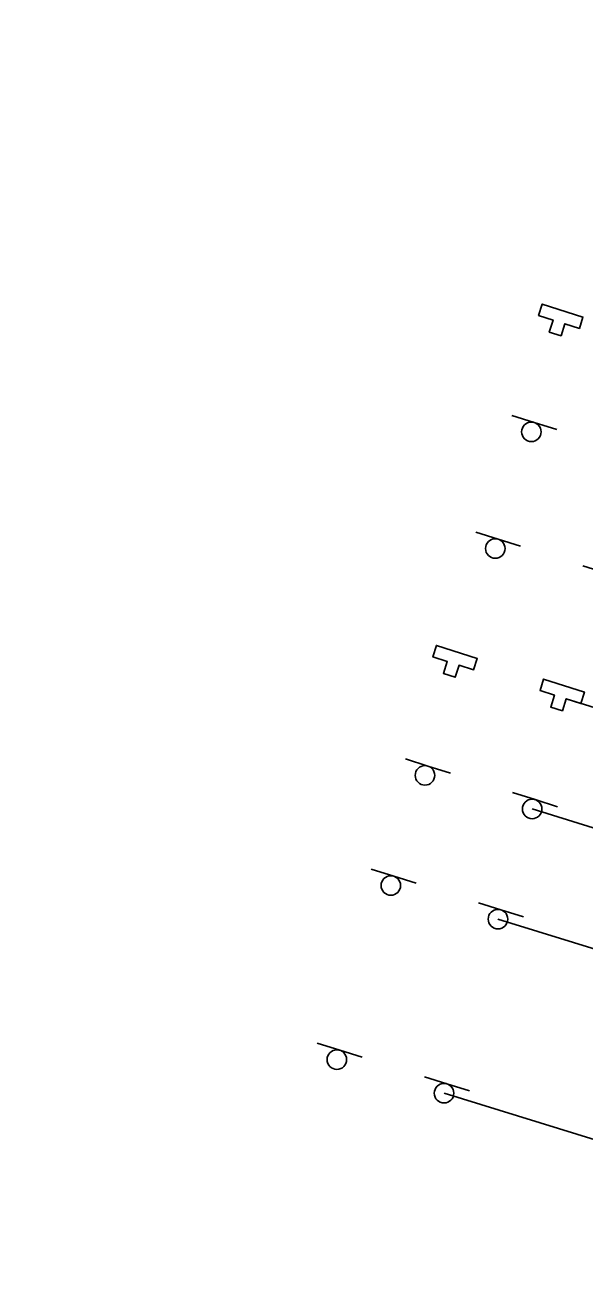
# Model space of a CAD drawing. Extents: x 2135767 to 2151731, y 141839 to 175894.
# Drawn here: x 2141258 to 2141487, y 170573 to 171091 of the extents above; entities that cross this region are included whole.
import ezdxf

# ---------------------------------------------------------------- set-up
doc = ezdxf.new("R2010")
doc.units = 0
for name, color, linetype in [('Default', 7, 'Continuous'), ('PR_Dimensions_Phase', 7, 'Continuous'), ('PR_Phasing_Detour_1', 7, 'Continuous'), ('PR_Traffic_Control_Devices_Temp', 7, 'Continuous'), ('PR_Traffic_Sign_Temp', 7, 'Continuous')]:
    doc.layers.add(name, color=color, linetype=linetype)

# ---------------------------------------------------------------- blocks, each defined once
blk = doc.blocks.new('PR-TCSIGN_rev')
at = {"layer": 'Default'}
blk.add_lwpolyline([(-5.47, 0), (-1.58, 0), (-1.58, -3.22), (1.58, -3.22), (1.58, 0), (5.47, 0), (5.47, 3.06), (-5.47, 3.06)], close=True, dxfattribs=at)
blk.add_lwpolyline([(1.58, 0), (5.47, 0), (5.47, 3.06), (-5.47, 3.06), (-5.47, 0), (-1.58, 0), (-1.58, -3.22), (1.58, -3.22), (1.58, 0)], dxfattribs=at)

msp = doc.modelspace()

# ---------------------------------------------------------------- linework, layer by layer
at = {"layer": 'PR_Dimensions_Phase'}
for p, q in [((2141479.51, 170814.91), (2141759.12, 170728.34)), ((2141465.53, 170769.82), (2141657.11, 170710.23)), ((2141451.55, 170724.74), (2141710.53, 170644.49)), ((2141429.46, 170653.49), (2141638.16, 170588.91))]:
    msp.add_line(p, q, dxfattribs=at)
at = {"layer": 'PR_Phasing_Detour_1'}
msp.add_circle((2140069.54, 171591.41), 4302.23, dxfattribs=at)
at = {"layer": 'PR_Traffic_Sign_Temp'}
for p, q in [((2141466.43, 170927.97), (2141457.21, 170930.85)), ((2141475.64, 170925.1), (2141466.43, 170927.97)), ((2141451.62, 170880.23), (2141442.41, 170883.11)), ((2141460.83, 170877.35), (2141451.62, 170880.23)), ((2141495.51, 170866.47), (2141486.3, 170869.35)), ((2141422.83, 170787.4), (2141413.62, 170790.28)), ((2141432.04, 170784.52), (2141422.83, 170787.4)), ((2141466.73, 170773.64), (2141457.51, 170776.52)), ((2141475.94, 170770.76), (2141466.73, 170773.64)), ((2141408.85, 170742.32), (2141399.64, 170745.2)), ((2141418.06, 170739.44), (2141408.85, 170742.32)), ((2141452.75, 170728.56), (2141443.54, 170731.44)), ((2141461.96, 170725.68), (2141452.75, 170728.56)), ((2141386.75, 170671.06), (2141377.54, 170673.94)), ((2141395.97, 170668.18), (2141386.75, 170671.06)), ((2141430.65, 170657.31), (2141421.44, 170660.19)), ((2141439.86, 170654.43), (2141430.65, 170657.31))]:
    msp.add_line(p, q, dxfattribs=at)
for centre in [(2141465.23, 170924.16), (2141450.43, 170876.41), (2141421.64, 170783.58), (2141465.53, 170769.82), (2141407.66, 170738.5), (2141451.55, 170724.74), (2141385.56, 170667.25), (2141429.46, 170653.49)]:
    msp.add_circle(centre, 4, dxfattribs=at)

# ---------------------------------------------------------------- block references
at = {"layer": 'PR_Traffic_Control_Devices_Temp', "xscale": 1.5993550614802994, "yscale": -1.5993550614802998, "rotation": 162.3405041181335}
for p in [(2141476.53, 170969.14), (2141433.2, 170829.43), (2141477.1, 170815.68)]:
    msp.add_blockref('PR-TCSIGN_rev', p, dxfattribs=at)

doc.saveas('drawing.dxf')
